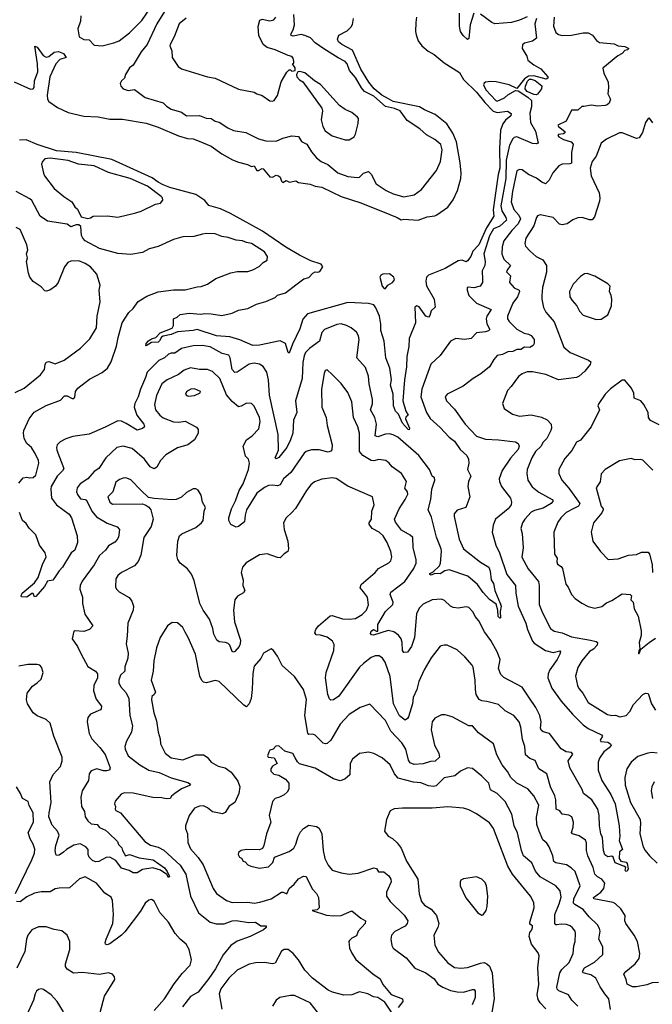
# Model space of a CAD drawing. Extents: x 1690054 to 1842981, y 782881 to 914114.
# Tile 670 of 693: x 1825921 to 1830787, y 875233 to 882806. Entities that reach past the tile are written whole.
import ezdxf

# ---------------------------------------------------------------- set-up
doc = ezdxf.new("R2010")
doc.units = 0

msp = doc.modelspace()

# ---------------------------------------------------------------- linework, layer by layer
at = {"layer": '0CON10XD'}
for points in [[(1826390.8, 882835), (1826387.8, 882795), (1826368.1, 882735), (1826379.2, 882675), (1826414.4, 882654.4), (1826455, 882652), (1826495, 882609.2), (1826554.6, 882604.6), (1826645, 882626.7), (1826685, 882643.2), (1826765.4, 882705), (1826859.9, 882800.1), (1826921.7, 882888.3)], [(1827035, 882868), (1826976.8, 882775), (1826901.5, 882615), (1826855, 882559.1), (1826795, 882456.7), (1826766.9, 882435), (1826734.4, 882385), (1826726, 882355), (1826704.2, 882335), (1826693.8, 882313.8), (1826700, 882295), (1826717.5, 882275), (1826755, 882260), (1826805, 882269.4), (1826885, 882206), (1827025, 882165.7), (1827050.3, 882140.3), (1827085, 882118.1), (1827165, 882094.3), (1827205, 882067.5), (1827305, 882070), (1827355, 882049.4), (1827395, 882045.7), (1827425, 882025.7), (1827455, 882017.1), (1827522.7, 881972.7), (1827565, 881954.3), (1827659.3, 881939.3), (1827758.5, 881888.5), (1827813.7, 881873.7), (1827895, 881870.6), (1827945, 881894), (1828015, 881911.2), (1828065, 881906.2), (1828088.8, 881868.8), (1828129.4, 881849.4), (1828165, 881789.2), (1828205, 881742.5), (1828238.8, 881715), (1828290.8, 881690.8), (1828367.8, 881627.8), (1828445, 881600), (1828518.6, 881591.4), (1828534.3, 881595.7), (1828565, 881625.6), (1828605, 881638), (1828625, 881618), (1828664.1, 881544.1), (1828740.9, 881490.9), (1828795, 881466.1), (1828875, 881442), (1828955, 881459.2), (1829010.7, 881499.3), (1829126.7, 881645), (1829157.1, 881715), (1829170, 881805), (1829160.4, 881845), (1829115, 881884.4), (1829050, 881920), (1829000, 881965), (1828900.7, 882030.7), (1828847.1, 882105), (1828805, 882123.6), (1828735, 882138.7), (1828645, 882216.2), (1828574.3, 882254.3), (1828550.5, 882280.5), (1828505, 882361.8), (1828458.1, 882415), (1828439.5, 882465), (1828425.6, 882485), (1828371.4, 882511.4), (1828259.5, 882580.5), (1828195, 882626.4), (1828156.9, 882665), (1828115, 882684.3), (1828085, 882690.7), (1828025, 882678.5), (1828008, 882685), (1828006.9, 882695), (1828023.5, 882726.5), (1828033.8, 882765), (1828028.8, 882845)], [(1825878.6, 882328.6), (1826005, 882271.1), (1826025, 882274.2), (1826031.4, 882285), (1826035.4, 882335), (1826059.7, 882405), (1826057.5, 882465), (1826037, 882603), (1826056.5, 882595), (1826101.2, 882531.2), (1826125, 882516.5), (1826145, 882522.5), (1826185, 882556.9), (1826220.2, 882559.8), (1826257.8, 882545), (1826278, 882515), (1826229.8, 882500.2), (1826199.2, 882465), (1826152, 882365), (1826131.5, 882225), (1826135.5, 882195), (1826146.1, 882176.1), (1826210.7, 882130.7), (1826295, 882093.1), (1826415, 882063.6), (1826525, 882057.9), (1826615, 882040.9), (1826711.7, 882041.7), (1826895, 882009.1), (1826985, 881978.5), (1827141.8, 881911.8), (1827212.6, 881892.6), (1827255, 881889.5), (1827302.2, 881872.2), (1827392.6, 881832.6), (1827475, 881774.6), (1827558.3, 881728.3), (1827605, 881709.5), (1827673.2, 881693.2), (1827705, 881676.7), (1827725, 881682.5), (1827745, 881646.2), (1827757.5, 881645), (1827785, 881661.2), (1827795, 881658), (1827845, 881597.3), (1827865, 881595.4), (1827895, 881609.1), (1827911.2, 881605), (1827924.2, 881595), (1827935, 881562.5), (1827945, 881554), (1827972, 881568), (1827997, 881557), (1828045, 881566.5), (1828065, 881554.3), (1828155, 881541.1), (1828195, 881526.2), (1828245, 881517.7), (1828395, 881446.9), (1828545, 881397.1), (1828768.3, 881308.2), (1828825, 881285.4), (1828855, 881265.6), (1828875, 881272.2), (1828985, 881263.2), (1829055, 881290.5), (1829115, 881298), (1829130, 881305), (1829214, 881365), (1829255, 881421.2), (1829288.6, 881491.4), (1829313.3, 881585), (1829316.1, 881625), (1829309.3, 881705), (1829280.2, 881865), (1829253.9, 881933.9), (1829205.5, 882005), (1829116.7, 882076.7), (1829035, 882111.4), (1828995.5, 882135.5), (1828795, 882177.7), (1828756.9, 882196.9), (1828707.4, 882225), (1828647.2, 882275), (1828605.7, 882325), (1828544.5, 882425), (1828482.2, 882572.2), (1828400, 882615), (1828374.2, 882635), (1828364.4, 882655), (1828375, 882687.1), (1828438.9, 882721.1), (1828469.8, 882750.2), (1828480.3, 882769.7), (1828487.6, 882815)], [(1828973.6, 882825), (1828968.8, 882785), (1828966.8, 882715), (1828971.8, 882688.2), (1828985, 882644.3), (1829013.5, 882605), (1829062.4, 882562.4), (1829109.1, 882539.1), (1829185, 882473.5), (1829305, 882398.9), (1829335.5, 882345.5), (1829435, 882247.5), (1829498.9, 882168.9), (1829563.1, 882103.1), (1829595, 882091.8), (1829673.1, 882103.1), (1829700.4, 882085), (1829698.2, 882065), (1829658.3, 882031.7), (1829638.4, 882005), (1829620.3, 881955), (1829611.1, 881815), (1829614, 881665), (1829601, 881615), (1829575.8, 881435), (1829562.1, 881342.1), (1829567.8, 881295), (1829510.5, 881205), (1829452.5, 881075), (1829406.4, 881025), (1829391.8, 880985), (1829365, 880950.8), (1829355, 880943.8), (1829325, 880956), (1829295, 880950.3), (1829195, 880891.2), (1829065, 880840), (1829049.4, 880825), (1829044.1, 880795), (1829049.3, 880759.3), (1829108.1, 880655), (1829116, 880595), (1829085, 880567.5), (1829075, 880530), (1829065, 880517.5), (1829045, 880526.7), (1828995, 880598), (1828975, 880606), (1828960, 880595), (1828966, 880475), (1828917.5, 880355), (1828913.3, 880293.3), (1828899.3, 880215), (1828896.1, 880135), (1828880, 880035), (1828868.1, 879875), (1828891.4, 879795), (1828910, 879765), (1828891.5, 879748.5), (1828887.5, 879735), (1828920, 879665), (1828917.4, 879652.6), (1828908.8, 879655), (1828865, 879701.9), (1828835, 879772), (1828812, 879795), (1828795.4, 879835.4), (1828794.6, 879924.6), (1828774.2, 879995), (1828781.7, 880035), (1828768.3, 880125), (1828736.2, 880205), (1828724, 880334), (1828697.7, 880415), (1828698.4, 880465), (1828689.2, 880525), (1828660.8, 880590.8), (1828645, 880611.4), (1828605, 880623.3), (1828445, 880631.5), (1828135, 880544.5), (1828097.7, 880502.3), (1828075, 880429.2), (1828019.5, 880310.5), (1827995, 880241.2), (1827985, 880246.7), (1827964.5, 880314.5), (1827925, 880336.9), (1827765, 880302), (1827715, 880299.5), (1827615, 880344.3), (1827536.8, 880366.8), (1827435.3, 880374.7), (1827287, 880423), (1827255.3, 880414.7), (1827135, 880405.4), (1827086.2, 880383.8), (1827025, 880372.2), (1827010.8, 880365), (1826997.5, 880335), (1826985, 880324.6), (1826935, 880322.5), (1826895, 880296.7), (1826890.8, 880300.8), (1826895, 880316), (1826912.9, 880335), (1826935, 880350.6), (1826967.6, 880362.4), (1827002, 880398), (1827095, 880434), (1827103.3, 880455), (1827103.3, 880505), (1827133, 880517), (1827155, 880538.5), (1827225, 880548.5), (1827315, 880540), (1827345, 880545.7), (1827395, 880542.5), (1827475, 880531.2), (1827555, 880548), (1827605, 880572), (1827675, 880584), (1827742.7, 880617.3), (1827815, 880638), (1827885, 880670), (1827905, 880686), (1827965, 880705.7), (1828045, 880765.8), (1828107.3, 880812.7), (1828145, 880823.3), (1828175, 880856), (1828195, 880866), (1828215, 880863.8), (1828230.5, 880869.5), (1828252, 880905), (1828238.8, 880925), (1828161.7, 880951.7), (1828073.3, 880995), (1827969.3, 881055), (1827789.5, 881179.5), (1827542.5, 881315), (1827465, 881350), (1827375.5, 881375.5), (1827345, 881413.8), (1827275, 881461.2), (1827076.2, 881515), (1827025.5, 881534.5), (1826985.7, 881555), (1826939.5, 881589.5), (1826630, 881730), (1826355, 881783.3), (1826204, 881796), (1826055.8, 881845), (1825971.2, 881881.2), (1825919.9, 881880.1)], [(1830032.9, 882825), (1830026.2, 882755), (1830045, 882708.1), (1830065, 882692.7), (1830095, 882684.6), (1830165, 882686.6), (1830255.4, 882705.4), (1830295, 882703.6), (1830327.4, 882687.4), (1830357.8, 882645), (1830380.5, 882630.5), (1830495, 882620), (1830525, 882603.3), (1830575, 882599.2), (1830606.2, 882585), (1830597.5, 882575), (1830575, 882568.8), (1830555, 882544.5), (1830521.1, 882528.9), (1830405.9, 882434.1), (1830414.2, 882395), (1830446.9, 882325), (1830451.2, 882285), (1830444.7, 882234.7), (1830464.3, 882195), (1830455.6, 882164.4), (1830440, 882150), (1830424.5, 882145.5), (1830365, 882141.5), (1830318.2, 882148.2), (1830260.9, 882139.1), (1830245, 882137.5), (1830215, 882109.5), (1830165, 882108.8), (1830123.6, 882026.4), (1830060, 881995), (1830065, 881983.8), (1830113.3, 881945), (1830113.3, 881935), (1830105, 881928.8), (1830066.2, 881923.8), (1830061.2, 881915), (1830068.8, 881905), (1830104, 881885), (1830162.5, 881865), (1830177.4, 881847.4), (1830165.4, 881785), (1830165, 881701.4), (1830153.8, 881696.2), (1830095, 881695.4), (1830067.7, 881682.3), (1830022.9, 881627.1), (1829995, 881570.8), (1829965, 881542.9), (1829936.2, 881555), (1829897.3, 881587.3), (1829835.6, 881615.6), (1829785, 881650), (1829765, 881653.8), (1829745, 881643.3), (1829711.6, 881485), (1829702.4, 881405), (1829721.9, 881345), (1829761.3, 881301.4), (1829772.2, 881275), (1829755, 881236.7), (1829706.2, 881183.8), (1829643.8, 881105), (1829632.2, 881057.8), (1829630, 881005), (1829645.4, 880965), (1829695.6, 880915), (1829672.5, 880885), (1829666, 880866), (1829695.6, 880835), (1829687.5, 880785), (1829725, 880744.6), (1829764.2, 880725), (1829765.5, 880715.5), (1829749.6, 880675), (1829713.6, 880625), (1829674.4, 880525), (1829674.4, 880505), (1829685, 880484.3), (1829745, 880425.5), (1829801.4, 880395), (1829835, 880388.2), (1829855.9, 880375.9), (1829879.5, 880345), (1829879.1, 880315), (1829870, 880300), (1829845, 880285.6), (1829805, 880287.5), (1829775, 880270.4), (1829745, 880267.9), (1829715, 880253.9), (1829675, 880250), (1829635, 880230.4), (1829595, 880222.9), (1829566.9, 880193.1), (1829535.6, 880135), (1829468.9, 880081.1), (1829408, 880045), (1829333.3, 879986.7), (1829210, 879925), (1829194, 879905), (1829203.3, 879875), (1829265, 879810.8), (1829347.8, 879695), (1829435, 879603.6), (1829505, 879580), (1829605, 879574.6), (1829735, 879558.1), (1829756.5, 879546.5), (1829762.9, 879525), (1829755, 879500), (1829695.4, 879434.6), (1829632, 879338), (1829610, 879275), (1829611.4, 879255), (1829628.1, 879215), (1829695.4, 879125.4), (1829704.4, 879095), (1829701.5, 879075), (1829678.2, 879045), (1829580, 878965), (1829562.6, 878917.4), (1829554.6, 878865), (1829584.4, 878765), (1829612.1, 878705), (1829667.5, 878537.5), (1829734.4, 878455), (1829737.3, 878395), (1829755.9, 878295), (1829814.7, 878165), (1829826.1, 878115), (1829866.2, 878025), (1829879.4, 878009.4), (1829965.3, 877955.3), (1830025, 877938.4), (1830075, 877950.8), (1830080, 877945), (1830076.2, 877925), (1830054.6, 877885), (1829998.5, 877805), (1829986.8, 877775), (1829984, 877745), (1830014, 877665), (1830085.6, 877565.6), (1830173.4, 877463.4), (1830255, 877383.5), (1830294, 877355), (1830396.2, 877305), (1830403.8, 877295), (1830386.7, 877265), (1830390, 877255), (1830445, 877248.1), (1830465.5, 877235.5), (1830470, 877225), (1830456, 877205), (1830415.5, 877174.5), (1830380, 877125), (1830371.9, 877095), (1830371.8, 877035), (1830399.6, 876955), (1830467.2, 876847.2), (1830502.3, 876775), (1830532.7, 876605), (1830537.5, 876525), (1830532.3, 876492.3), (1830556.7, 876425), (1830533.9, 876406.1), (1830532, 876355), (1830545, 876333.3), (1830585, 876325.8), (1830595, 876316.2), (1830601.2, 876275), (1830595, 876256.7), (1830583.8, 876255), (1830578, 876265), (1830582.5, 876285), (1830572, 876292), (1830502.1, 876322.1), (1830485.8, 876365), (1830475, 876372), (1830445, 876366.5), (1830421.5, 876381.5), (1830410.7, 876415), (1830403.5, 876515), (1830391.1, 876545), (1830380.8, 876605), (1830378.7, 876685), (1830368.2, 876735), (1830321.9, 876805), (1830258, 876855), (1830248.8, 876885), (1830152, 877052), (1830141.1, 877105), (1830175, 877156), (1830165, 877169.2), (1830125, 877176.2), (1830085, 877198.1), (1829996.9, 877316.9), (1829948.5, 877328.5), (1829931.3, 877341.3), (1829926.8, 877356.8), (1829933.3, 877405), (1829922.4, 877455), (1829891.4, 877515), (1829838.1, 877595), (1829785, 877672.5), (1829646.2, 877746.2), (1829620.9, 877770.9), (1829605.3, 877815), (1829617.3, 877885), (1829595, 877944.3), (1829545, 878032.2), (1829497.3, 878097.3), (1829451.7, 878181.7), (1829425.6, 878215), (1829409.4, 878249.4), (1829375, 878285.8), (1829355, 878290), (1829295, 878279.2), (1829255, 878286), (1829235, 878295.8), (1829189.8, 878339.8), (1829165, 878350), (1829095, 878344.5), (1829025, 878310.6), (1828995, 878279.2), (1828972.9, 878235), (1828956.9, 878055), (1828935, 877986.2), (1828905, 877941.2), (1828875, 877938.8), (1828864.6, 877955), (1828863.3, 878015), (1828855, 878044.2), (1828835, 878071.1), (1828798.3, 878098.3), (1828755, 878108.1), (1828642.2, 878072.2), (1828626.7, 878075), (1828618.6, 878085), (1828625, 878102.5), (1828643.3, 878115), (1828665, 878102), (1828675.8, 878104.2), (1828675.5, 878155), (1828735.5, 878255), (1828791.1, 878308.9), (1828794.3, 878325.7), (1828771.9, 878385), (1828776.7, 878403.3), (1828884, 878486), (1828953.6, 878585), (1828969.5, 878625), (1828969.6, 878655), (1828948.9, 878745), (1828944, 878824), (1828925, 878842), (1828858.9, 878878.9), (1828812.4, 878942.4), (1828802.9, 878965), (1828840.5, 879045), (1828885.4, 879114.6), (1828905.5, 879155.5), (1828903.1, 879175), (1828883.2, 879203.2), (1828896.4, 879255), (1828858, 879315), (1828786.8, 879366.8), (1828764.2, 879395), (1828736.5, 879416.5), (1828684.3, 879424.3), (1828645, 879413.8), (1828625, 879414.6), (1828560, 879455), (1828535, 879484.3), (1828535.9, 879625), (1828521.8, 879675), (1828489.7, 879745), (1828476.9, 879866.9), (1828445, 879938.8), (1828395, 880008.8), (1828325, 880078), (1828285, 880113.3), (1828271.7, 880108.3), (1828262.5, 880085), (1828243.3, 879965), (1828245.6, 879825.6), (1828278.2, 879745), (1828285.4, 879685), (1828324.4, 879535), (1828322.9, 879497.1), (1828315, 879486.2), (1828295, 879480), (1828225, 879496.9), (1828165, 879498.1), (1828125.5, 879484.5), (1828108, 879472), (1828006.3, 879323.6), (1827951.5, 879275), (1827925, 879227.5), (1827905, 879220.4), (1827865, 879226.5), (1827835, 879222), (1827805, 879207.6), (1827745, 879164.2), (1827665.6, 879035), (1827654.4, 878995), (1827650, 878945), (1827605, 878908.8), (1827585, 878902.5), (1827545, 878923.8), (1827530, 878955), (1827528.8, 878975), (1827550, 879045), (1827580.8, 879105), (1827609.1, 879185), (1827640.5, 879235), (1827658.2, 879285), (1827680, 879345), (1827688.9, 879395), (1827680.6, 879425), (1827658.3, 879448.3), (1827639.4, 879525), (1827664.6, 879575.4), (1827708, 879605), (1827761.3, 879658.7), (1827769.6, 879715), (1827766.2, 879745), (1827724.6, 879834.6), (1827705, 879854.2), (1827665, 879855.7), (1827625, 879832.9), (1827605, 879829.2), (1827555, 879868.1), (1827511.1, 879921.1), (1827459.7, 880045), (1827405, 880101.1), (1827365, 880115.4), (1827305, 880114.7), (1827235, 880127.1), (1827185, 880111.5), (1827143.2, 880076.8), (1827054.2, 880035), (1827014.5, 880005), (1826973.8, 879916.2), (1826956.8, 879845)], [(1827201.9, 882818.1), (1827148.5, 882775), (1827110, 882675), (1827079.4, 882615), (1827075.8, 882605), (1827091.2, 882565), (1827094.3, 882514.3), (1827141.2, 882445), (1827165, 882428), (1827365, 882365.7), (1827425, 882357.1), (1827605, 882272.5), (1827725, 882247.5), (1827745, 882234.2), (1827785, 882223.8), (1827845, 882181.2), (1827865, 882178.8), (1827877.5, 882185), (1827905, 882222.5), (1827933.4, 882326.6), (1827975, 882402.5), (1827995, 882420), (1828005, 882420), (1828015, 882410), (1828040, 882415), (1828040, 882435), (1828020, 882465), (1828030, 882475), (1828030, 882485), (1828025, 882510), (1828015, 882522.5), (1827985, 882530), (1827885, 882574.6), (1827825, 882590.6), (1827793.3, 882615), (1827760.9, 882685), (1827755.7, 882754.3), (1827768.3, 882801.7), (1827785, 882810), (1827845.7, 882795.7), (1827876, 882805), (1827892.2, 882825)], [(1829896.4, 882815), (1829884.7, 882775), (1829896.9, 882663.1), (1829865, 882641.4), (1829803.3, 882625), (1829788.3, 882611.7), (1829786, 882585), (1829821.4, 882525), (1829830.6, 882495), (1829875, 882458.1), (1829928.9, 882428.9), (1829984, 882365), (1829983.8, 882355), (1829971.7, 882348.3), (1829875, 882374.3), (1829835, 882372.5), (1829805, 882351.9), (1829745, 882276.7), (1829685, 882304.3), (1829585, 882327.5), (1829545, 882330), (1829505, 882324), (1829493, 882317), (1829487.5, 882305), (1829505.5, 882265), (1829582.9, 882185), (1829595, 882179.2), (1829651.4, 882205), (1829675, 882226.9), (1829735, 882260), (1829755, 882258.8), (1829830.1, 882210.1), (1829858.5, 882185), (1829858.2, 882135), (1829846.3, 882086.3), (1829850.3, 882015), (1829887.5, 881947.5), (1829908.8, 881855), (1829895, 881850), (1829865, 881854.6), (1829744.5, 881905.5), (1829725, 881900), (1829715, 881888.6), (1829689.7, 881840.3), (1829663.8, 881726.2), (1829660.1, 881585), (1829623.1, 881373.1), (1829630.2, 881335), (1829661.1, 881285), (1829664.7, 881265), (1829615, 881218.6), (1829565, 881197.3), (1829535, 881143.8), (1829490, 881005), (1829500.4, 880945), (1829497.7, 880915), (1829477.8, 880875), (1829481.8, 880808.2), (1829480, 880785), (1829464, 880756), (1829415, 880743.1), (1829370.7, 880749.3), (1829363.8, 880745), (1829362, 880725), (1829375, 880683.3), (1829435, 880626), (1829546.4, 880576.4), (1829513.7, 880526.3), (1829509.1, 880505), (1829515.3, 880465.3), (1829536.9, 880423.1), (1829527.1, 880412.9), (1829505, 880406), (1829435, 880397.1), (1829395, 880354.3), (1829345, 880345.8), (1829275, 880352.5), (1829235.8, 880334.2), (1829155, 880222), (1829083.1, 880156.9), (1829014.7, 879965.3), (1829007.3, 879905), (1829049.6, 879785), (1829079.4, 879739.4), (1829155, 879670.4), (1829224.4, 879594.4), (1829265.4, 879565), (1829310.1, 879500.1), (1829360, 879455), (1829374.1, 879425), (1829375.3, 879394.7), (1829364.4, 879345), (1829392.1, 879295), (1829373.1, 879255), (1829369.4, 879215), (1829384.2, 879135.8), (1829353.3, 879055), (1829285, 879034), (1829262.9, 879005), (1829262.5, 878985), (1829301.2, 878811.2), (1829335, 878735.6), (1829465, 878632.5), (1829528.8, 878595), (1829539.6, 878565), (1829548.1, 878498.1), (1829565, 878470), (1829575.6, 878415), (1829618.3, 878311.7)], [(1829415, 882855.6), (1829386.2, 882765), (1829375, 882660), (1829365, 882653.3), (1829332, 882685), (1829311.9, 882715), (1829302.9, 882755), (1829304, 882856)], [(1829825, 882828.3), (1829765, 882801.7), (1829704.7, 882785.3), (1829575, 882774), (1829553.5, 882783.5), (1829465, 882847.4)], [(1828455, 881882.5), (1828493.8, 881905), (1828504, 881925), (1828523.9, 882006.1), (1828526, 882045), (1828520, 882055), (1828475, 882092.5), (1828425, 882114.4), (1828380.8, 882145), (1828235, 882306.2), (1828187.5, 882335), (1828115, 882396.7), (1828075, 882407.5), (1828060, 882405), (1828050, 882385), (1828053.8, 882365), (1828072.7, 882342.7), (1828098.3, 882328.3), (1828244.3, 882124.3), (1828250, 882105), (1828238.9, 882035), (1828253.5, 881985), (1828271.3, 881951.3), (1828325, 881911.8), (1828425, 881882.5), (1828455, 881882.5)], [(1829895, 882228.5), (1829875, 882230.9), (1829824.1, 882254.1), (1829813.5, 882265), (1829809.1, 882275), (1829812.9, 882295), (1829828, 882332), (1829843, 882347), (1829855, 882349.2), (1829885, 882338.6), (1829936.7, 882296.7), (1829933.8, 882275), (1829905, 882233.8), (1829895, 882228.5)], [(1830791.3, 882011.3), (1830765, 882047.5), (1830755, 882046.7), (1830734.1, 882015.9), (1830711.7, 881938.3), (1830685, 881898), (1830665, 881892.9), (1830555, 881935.6), (1830535, 881935.7), (1830435, 881885.8), (1830395, 881856.2), (1830354.6, 881755.4), (1830323.7, 881716.3), (1830308.1, 881665), (1830316.2, 881605), (1830378.8, 881475), (1830383.5, 881435), (1830381.1, 881408.9), (1830341.7, 881288.3), (1830325, 881267.5), (1830303, 881267), (1830246.4, 881283.6), (1830215, 881282), (1830175, 881267.5), (1830133.5, 881236.5), (1830095, 881226.7), (1830074, 881234), (1830025, 881285.5), (1829925, 881305.8), (1829905, 881296.2), (1829896.9, 881283.1), (1829875, 881221.4), (1829814.5, 881125), (1829805.6, 881085), (1829812.9, 881065), (1829848, 881025), (1829895, 880984.3), (1829945, 880959.2), (1829973.8, 880915), (1829972.9, 880865), (1829943.5, 880745), (1829938.5, 880685), (1829938.5, 880655), (1829951.2, 880591.2), (1829967.4, 880557.4), (1830031.5, 880481.5), (1830106.3, 880286.3), (1830155, 880247.1), (1830297.3, 880187.3), (1830314, 880174), (1830310, 880155), (1830268.3, 880101.7), (1830225, 880063.3), (1830205, 880053.5), (1830065, 880036.8), (1829967.4, 880077.4), (1829865, 880097.8), (1829825, 880096.9), (1829785, 880082.9), (1829758.9, 880061.1), (1829702, 879985), (1829672, 879955), (1829634, 879855), (1829646.7, 879815), (1829712.1, 879772.1), (1829765, 879757.1), (1829855, 879765.5), (1829935, 879750), (1829978, 879728), (1830008.1, 879695), (1830012.9, 879665), (1830007.5, 879645), (1829976.1, 879585), (1829945.9, 879555), (1829933.2, 879525), (1829889.3, 879485), (1829860, 879435), (1829825.6, 879345), (1829822.5, 879315), (1829828.6, 879265), (1829863.4, 879213.4), (1829915, 879170.9), (1830016.3, 879116.4), (1830024.4, 879105), (1830008.5, 879085), (1829947.8, 879047.8), (1829879.9, 879030.1), (1829855, 879017.1), (1829805.7, 878965), (1829789.4, 878935), (1829776.6, 878893.4), (1829786.4, 878855), (1829792.5, 878745), (1829783.1, 878673.1), (1829832.6, 878582.6), (1829911.8, 878485), (1829917.3, 878455), (1829918, 878308), (1829942.7, 878245), (1830004.7, 878124.7), (1830032.7, 878102.7), (1830095, 878090.4), (1830165, 878058.9), (1830312.5, 878035), (1830355, 878024), (1830366.2, 878015), (1830362, 877995), (1830334, 877965), (1830303.8, 877946.2), (1830245.4, 877874.6), (1830214, 877824), (1830197.3, 877757.3), (1830211.1, 877685), (1830221.9, 877661.9), (1830251.9, 877625), (1830295, 877553.1), (1830441.9, 877461.9), (1830475.5, 877454.5), (1830505, 877456.9), (1830537, 877443), (1830585, 877453.8), (1830614.3, 877485), (1830641.4, 877538.6), (1830714, 877615), (1830735, 877626), (1830755, 877623.3), (1830781.1, 877545), (1830810.8, 877495)], [(1826445, 881276.2), (1826465, 881281.2), (1826485, 881295.8), (1826595, 881298.1), (1826675, 881288.1), (1826815, 881320.5), (1826855, 881333.1), (1826965, 881386.9), (1827005, 881395.8), (1827022.7, 881417.3), (1827018.6, 881435), (1827008.6, 881445), (1826905, 881524.2), (1826770.6, 881585), (1826605, 881631.6), (1826495, 881681.6), (1826373.9, 881693.9), (1826295, 881722.4), (1826155, 881741.3), (1826115.5, 881734.5), (1826096, 881715), (1826089.2, 881695), (1826104.2, 881625.8), (1826113.1, 881605), (1826185, 881506.9), (1826260.8, 881445), (1826322, 881405), (1826345.8, 881365.8), (1826365, 881347.5), (1826395, 881290), (1826445, 881276.2)], [(1825915, 879240), (1825948.7, 879281.3), (1825975, 879287.1), (1825996.8, 879283.2), (1826025, 879284.5), (1826045, 879301.9), (1826069.4, 879395), (1826066.2, 879415), (1826040.1, 879470.1), (1826011.9, 879515), (1825975.6, 879545.6), (1825955.7, 879585.7), (1825949.4, 879625), (1825952.5, 879645), (1825994.4, 879735), (1826032.3, 879787.7), (1826125, 879839.1), (1826235, 879879.5), (1826265, 879911.9), (1826285, 879911.8), (1826325, 879891.4), (1826338.1, 879891.9), (1826345, 879902.5), (1826351.2, 879945), (1826369.3, 879970.7), (1826458.5, 880041.5), (1826555, 880092.7), (1826596.5, 880125), (1826624.5, 880175), (1826666, 880295), (1826677.4, 880362.6), (1826709.7, 880475), (1826760, 880555), (1826793.1, 880585), (1826831.7, 880638.3), (1826900.2, 880679.8), (1826985, 880712.5), (1827105, 880728.1), (1827193.1, 880726.9), (1827285, 880751.9), (1827316.3, 880753.7), (1827365, 880772.5), (1827430, 880815), (1827545, 880860), (1827595, 880870), (1827675, 880870), (1827715, 880882.5), (1827762.1, 880907.9), (1827795, 880938.8), (1827823.9, 880956.1), (1827826.2, 880985), (1827805, 881020), (1827705, 881083.8), (1827665, 881092), (1827635, 881105.8), (1827585, 881110.8), (1827525, 881131.4), (1827475, 881138.6), (1827425, 881158.6), (1827355, 881161.9), (1827326.7, 881155), (1827260.6, 881139.4), (1827175, 881135.5), (1827104.7, 881115.3), (1826985, 881061.9), (1826917.4, 881042.6), (1826865, 881014.4), (1826775, 881000), (1826675, 881006.4), (1826535, 881044.7), (1826424.2, 881105), (1826405.7, 881125), (1826397.5, 881145), (1826392.5, 881215), (1826377, 881227), (1826355, 881226.7), (1826315, 881213.8), (1826285, 881233.3), (1826135, 881255.4), (1826079.3, 881295), (1826015, 881414.2), (1825998.1, 881428.1), (1825894.4, 881484.4)], [(1825885, 879937.5), (1825955, 879970.9), (1826080, 880075), (1826113.1, 880115), (1826115.7, 880155), (1826125, 880172), (1826145, 880175.6), (1826195, 880157.7), (1826262.7, 880187.3), (1826389.8, 880280.2), (1826459.6, 880350.4), (1826511.9, 880435), (1826518.1, 880525), (1826540, 880635), (1826533.3, 880725), (1826540, 880765), (1826515, 880847.5), (1826465, 880904.2), (1826425, 880929.4), (1826375, 880950.6), (1826315, 880949.5), (1826292.2, 880937.8), (1826265.6, 880905), (1826216.8, 880783.2), (1826196.2, 880755), (1826153.9, 880726.1), (1826125, 880716.7), (1826115, 880720), (1826085, 880750), (1826025, 880791.2), (1825998.8, 880825), (1825988, 880855), (1825974.3, 880945), (1825982, 880975), (1825974.2, 881005), (1825982.5, 881035), (1825976.9, 881075), (1825925, 881191.2), (1825895, 881207.5)], [(1828735, 880738), (1828752, 880765), (1828789.2, 880785), (1828804.2, 880805), (1828798, 880825), (1828765, 880851.5), (1828715, 880848.9), (1828700.2, 880839.8), (1828691.4, 880825), (1828710, 880755), (1828725, 880738), (1828735, 880738)], [(1830355, 880498.8), (1830395, 880502), (1830445, 880536.7), (1830473.3, 880605), (1830476.1, 880656.1), (1830471.2, 880685), (1830456.7, 880715), (1830462.5, 880755), (1830445, 880774), (1830345, 880833.3), (1830287, 880853), (1830265, 880850), (1830235, 880831.2), (1830179.5, 880770.5), (1830151.2, 880715), (1830154, 880675), (1830170, 880645), (1830205.6, 880605.6), (1830228, 880565), (1830254.4, 880534.4), (1830355, 880498.8)], [(1829618.3, 878311.7), (1829624.4, 878295), (1829617.1, 878255), (1829620, 878205), (1829615, 878202.5), (1829602.5, 878215), (1829598, 878265), (1829585, 878310), (1829535, 878346), (1829485, 878399.1), (1829442.7, 878462.7), (1829367, 878527), (1829225, 878575.5), (1829192.4, 878567.6), (1829155, 878544.3), (1829113.3, 878546.7), (1829085, 878533.8), (1829075, 878540), (1829075, 878545.7), (1829101.7, 878558.3), (1829149.4, 878605), (1829156.7, 878625), (1829164.6, 878715), (1829162, 878735), (1829126.2, 878825), (1829089.4, 878979.4), (1829063.3, 879035), (1829083.5, 879115), (1829091.4, 879195), (1829115.3, 879265), (1829111.5, 879281.5), (1829094.4, 879295), (1829072.1, 879345), (1828990.4, 879455), (1828830.6, 879595), (1828795, 879612.7), (1828765, 879619.6), (1828735, 879619.2), (1828675, 879596.4), (1828655.6, 879605), (1828666, 879696), (1828653.5, 879745), (1828620.4, 879805), (1828635, 879852.5), (1828635.5, 879885), (1828608.6, 880005), (1828602.9, 880065), (1828581.7, 880131.7), (1828514.2, 880205), (1828531.9, 880345), (1828526, 880375), (1828511.3, 880401.3), (1828470, 880435), (1828433.8, 880455), (1828395, 880467.3), (1828359.4, 880460.6), (1828265, 880422.9), (1828245, 880400), (1828226.6, 880333.4), (1828151.7, 880278.3), (1828120, 880245), (1828108.7, 880221.3), (1828099.2, 880169.2), (1828093.3, 880045), (1828043.1, 879875), (1828052.2, 879785), (1828028.1, 879725), (1828020.9, 879625), (1828005.3, 879575), (1827975, 879514.2), (1827915, 879437.5), (1827895, 879428.8), (1827886.7, 879435), (1827910.6, 879495), (1827908.9, 879615), (1827842.7, 879917.3), (1827833.6, 880035), (1827822.9, 880095), (1827795, 880138), (1827766.6, 880156.6), (1827725, 880163.1), (1827685, 880155.6), (1827595, 880096), (1827575, 880092.5), (1827554.6, 880115), (1827541.1, 880205), (1827530, 880225), (1827479.2, 880239.2), (1827385, 880290.4), (1827325, 880301.2), (1827255, 880298.2), (1827165, 880278), (1827115, 880240), (1827085, 880240), (1827065, 880233.1), (1827035.3, 880204.7), (1826990.8, 880185), (1826900.4, 880095), (1826889.7, 880055), (1826849.1, 879965), (1826833.6, 879905), (1826807.8, 879855), (1826801.1, 879825), (1826823.3, 879765), (1826876.7, 879695), (1826882.2, 879675), (1826865, 879661.5), (1826825, 879649.4), (1826741.2, 879701.2), (1826705, 879716.9), (1826675, 879720), (1826579.4, 879670.6), (1826455, 879617.3), (1826329.6, 879600.4), (1826275, 879581.8), (1826231.9, 879558.1), (1826210, 879535), (1826203.7, 879515), (1826205.8, 879495), (1826260.5, 879355), (1826251.1, 879335), (1826209.6, 879295), (1826163.2, 879215), (1826159.6, 879195), (1826165.9, 879125.9), (1826203.6, 879073.6), (1826301.7, 879001.7), (1826319.2, 878975), (1826364.2, 878835), (1826364.4, 878785), (1826345.3, 878724.7), (1826315.7, 878704.3), (1826250.6, 878595), (1826223.6, 878566.4), (1826184, 878505), (1826175, 878496), (1826135, 878488), (1826113, 878447), (1826045, 878370), (1826035, 878366.7), (1826025, 878392.5), (1826015, 878393.8), (1825975, 878364.2), (1825935, 878367.5), (1825931.2, 878375), (1825939.2, 878395), (1826034.4, 878475.6), (1826063.2, 878516.8), (1826096.9, 878615), (1826125.4, 878674.6), (1826116.9, 878705), (1826073.3, 878765), (1826044.7, 878844.7), (1825994, 878895), (1825971.2, 878931.2), (1825943.2, 878953.2), (1825918.8, 879015)], [(1830839.4, 879690.6), (1830772, 879722), (1830757.1, 879745), (1830755.8, 879785), (1830722.9, 879845), (1830698.8, 879875), (1830646.7, 879895), (1830645.9, 879935.9), (1830623.3, 879975), (1830575, 880032.5), (1830555, 880033.3), (1830465, 879966.2), (1830423.8, 879925), (1830376.7, 879855), (1830367.5, 879835), (1830380, 879805), (1830318.1, 879675), (1830235, 879572), (1830205, 879556.2), (1830167.2, 879492.8), (1830115, 879431.2), (1830068.6, 879345), (1830069.4, 879315), (1830091.4, 879265), (1830145, 879201.9), (1830229.1, 879085), (1830220.6, 879065), (1830183.7, 879046.3), (1830125.8, 879015), (1830083.1, 878975), (1830059.3, 878940.7), (1830030, 878865), (1830033.9, 878693.9), (1830056, 878665), (1830052.5, 878635), (1830057.5, 878617.5), (1830085, 878601.2), (1830095.5, 878585.5), (1830122, 878465), (1830140.8, 878440.8), (1830166, 878385), (1830193.2, 878353.2), (1830245, 878318), (1830295, 878292), (1830345, 878279.2), (1830398.3, 878291.7), (1830435, 878322), (1830475, 878338.6), (1830555, 878388.8), (1830616.2, 878385), (1830627.1, 878375), (1830621.2, 878345), (1830639.4, 878325), (1830646.7, 878275), (1830677.2, 878217.2), (1830701.4, 878105), (1830700.8, 878069.2), (1830686.7, 878016.7), (1830690, 877965), (1830682.5, 877955), (1830680, 877930), (1830685, 877930), (1830700, 877965), (1830764.1, 878015.9), (1830810.9, 878049.1)], [(1827219.2, 879909.2), (1827265, 879914.4), (1827310, 879935), (1827312.5, 879945), (1827266.5, 879966.5), (1827237.5, 879965), (1827218.8, 879955), (1827205, 879943.3), (1827196.7, 879925), (1827203.3, 879915), (1827219.2, 879909.2)], [(1826956.8, 879845), (1826965.4, 879805.4), (1826997.8, 879765), (1827025, 879744), (1827105, 879713.1), (1827145, 879710.8), (1827195, 879717.7), (1827282.1, 879672.1), (1827293.3, 879655), (1827294.6, 879625), (1827265, 879575.6), (1827215, 879535.4), (1827135, 879512.5), (1827045, 879460), (1827004.2, 879415), (1826975.5, 879364.5), (1826955, 879352.5), (1826925, 879365.8), (1826880.5, 879425), (1826785, 879506.9), (1826716.4, 879526.4), (1826668.8, 879515), (1826584.3, 879435), (1826528.6, 879355), (1826495, 879331.1), (1826445, 879274.3), (1826385, 879237.1), (1826363.3, 879205), (1826357.8, 879175), (1826364.5, 879155), (1826389.7, 879119.7), (1826425, 879116), (1826435, 879109.2), (1826475.3, 879025), (1826511.7, 878981.7), (1826595, 878932.5), (1826670, 878905), (1826688, 878885), (1826680, 878825), (1826671.7, 878808.3), (1826651.8, 878788.2), (1826605, 878758.6), (1826580.8, 878725), (1826534.6, 878685.4), (1826495, 878614), (1826402, 878488), (1826385.7, 878455), (1826384.4, 878425), (1826403.3, 878365), (1826404.5, 878315), (1826422.8, 878232.8), (1826483.3, 878145), (1826456.7, 878115), (1826415, 878099.2), (1826345, 878106.7), (1826338.3, 878101.7), (1826323.8, 878045), (1826366.9, 877985), (1826394.1, 877925.9), (1826445, 877831.9), (1826504.6, 877794.6), (1826520, 877775), (1826518.8, 877745), (1826490.9, 877685), (1826489.1, 877645), (1826509.1, 877579.1), (1826550, 877525), (1826548, 877505), (1826541.7, 877498.3), (1826465, 877465.7), (1826445, 877440), (1826439.4, 877405), (1826456.4, 877315), (1826475, 877275.7), (1826538.7, 877208.7), (1826578.5, 877155), (1826617.3, 877052.7), (1826611.2, 877035), (1826592.1, 877027.9), (1826565, 877029.1), (1826515, 877044.5), (1826470.1, 877029.9), (1826456.2, 877005), (1826450.4, 876955), (1826402.7, 876875), (1826391.6, 876825), (1826397.7, 876755), (1826419.1, 876715), (1826424.7, 876674.7), (1826444.4, 876644.4), (1826470.5, 876620.5), (1826518, 876615), (1826535, 876593.1), (1826581.9, 876571.9), (1826605, 876552.9), (1826673.5, 876485), (1826682.3, 876462.3), (1826707.5, 876437.5), (1826711.2, 876415), (1826735, 876376.2), (1826765.8, 876384.2), (1826839.4, 876359.4), (1826947.1, 876345), (1827035, 876283.3), (1827056.4, 876255), (1827072.5, 876215), (1827065, 876207.5), (1827051.7, 876231.7), (1827005, 876265.8), (1826945, 876282.5), (1826865, 876271.2), (1826825, 876244), (1826795, 876244.2), (1826762.8, 876262.8), (1826705, 876280.3), (1826660.1, 876340.1), (1826615, 876364.7), (1826586.6, 876363.4), (1826529.1, 876330.9), (1826505, 876329.2), (1826480.2, 876340.2), (1826455, 876366), (1826446.9, 876385), (1826446.9, 876425), (1826430.8, 876445), (1826385, 876467.1), (1826336.2, 876456.2), (1826280, 876425), (1826257.9, 876402.1), (1826225, 876381.4), (1826205, 876376.7), (1826198, 876388), (1826194.6, 876415), (1826199.6, 876455), (1826225.6, 876534.4), (1826211.5, 876565), (1826170.6, 876610.6), (1826146.2, 876675), (1826146.5, 876705), (1826164.2, 876785), (1826152.3, 876945), (1826179.2, 877000.8), (1826235, 877061.2), (1826246.5, 877105), (1826246.9, 877135), (1826184.5, 877294.5), (1826154.2, 877395), (1826125, 877424), (1826055, 877452.5), (1826025.4, 877475.4), (1825980.5, 877545), (1825974.6, 877575.4), (1825979.4, 877625), (1826019.2, 877680.8), (1826054.3, 877705), (1826085.4, 877735), (1826100.5, 877785), (1826090, 877825), (1826075, 877842.2), (1826055, 877847.5), (1825983.4, 877846.6), (1825915, 877834.4)], [(1830792.2, 879342.2), (1830715, 879418.1), (1830695, 879423.3), (1830655, 879420.8), (1830625, 879430), (1830535, 879412.5), (1830425, 879346.7), (1830395, 879312.5), (1830385, 879252.5), (1830354.5, 879205), (1830393.5, 879065), (1830408.6, 879045), (1830408.9, 879035), (1830397.8, 879012.2), (1830335.5, 878935), (1830315.8, 878865), (1830330, 878795), (1830389.2, 878715), (1830447.5, 878655), (1830525, 878658.9), (1830605, 878687.8), (1830666.3, 878693.7), (1830705, 878710.8), (1830755, 878710.8), (1830765.5, 878695.5), (1830787.1, 878615), (1830788.6, 878555)], [(1830835, 875400), (1830785, 875397.9), (1830745, 875382.7), (1830665, 875368.6), (1830635, 875368), (1830595, 875387.5), (1830586.9, 875425), (1830569.2, 875465), (1830583.5, 875486.5), (1830656, 875544), (1830685.6, 875585), (1830691.9, 875625), (1830672.9, 875715), (1830647.1, 875765), (1830582.9, 875855), (1830576.4, 875875), (1830579.1, 875915), (1830545, 875966.5), (1830505, 876005.7), (1830486.7, 876015), (1830338, 876045), (1830334.4, 876055), (1830390.5, 876095), (1830413.1, 876125), (1830420.8, 876165), (1830400, 876195), (1830365, 876212.5), (1830345, 876234), (1830331.8, 876285), (1830292, 876375), (1830280.3, 876415), (1830280, 876475), (1830273.5, 876495), (1830225, 876527.8), (1830174.5, 876544.5), (1830165.8, 876555), (1830177.8, 876595), (1830180, 876635), (1830167.1, 876675), (1830145, 876688.9), (1830092.5, 876695), (1830075, 876720), (1830048.8, 876735), (1830045.5, 876805), (1830037.6, 876837.6), (1830004.4, 876905), (1829975.5, 877005.5), (1829914.6, 877044.6), (1829885, 877108), (1829845, 877122.9), (1829811.1, 877151.1), (1829806.9, 877215), (1829789.1, 877269.1), (1829776.7, 877365), (1829763.1, 877405), (1829721.9, 877455), (1829655, 877489.2), (1829605, 877538.6), (1829515, 877563.1), (1829475, 877567.1), (1829456.6, 877576.6), (1829433.3, 877615), (1829426.8, 877653.2), (1829424.4, 877725), (1829409.4, 877825), (1829401.7, 877841.7), (1829346, 877905), (1829285, 877959.2), (1829210, 877995), (1829185, 877996), (1829155, 877988), (1829085, 877898), (1829032.5, 877805), (1828990.8, 877715), (1828976.2, 877655), (1828947.6, 877592.4), (1828942.5, 877545), (1828911.9, 877445), (1828905, 877431.2), (1828885, 877418), (1828841.7, 877451.7), (1828796.2, 877545), (1828771.5, 877755), (1828732.2, 877865), (1828712.9, 877895), (1828685, 877912.2), (1828655, 877912.2), (1828625, 877899.4), (1828564.7, 877855.3), (1828535, 877825.6), (1828375, 877602.9), (1828335, 877575.7), (1828315, 877572.5), (1828303.6, 877583.6), (1828290.5, 877615), (1828273.3, 877745), (1828279.1, 877785), (1828336.9, 877955), (1828339.8, 877999.8), (1828327.1, 878025), (1828286.4, 878056.4), (1828235, 878073.3), (1828202.5, 878075), (1828191.2, 878091.2), (1828198.1, 878115), (1828220, 878145), (1828308.9, 878221.1), (1828325, 878222.5), (1828405, 878197.1), (1828455, 878194.6), (1828505, 878201.1), (1828555, 878231.1), (1828587.5, 878265), (1828604.4, 878305), (1828597.5, 878365), (1828565, 878405.5), (1828539.6, 878435), (1828548, 878462), (1828655, 878553.1), (1828680, 878585), (1828760.8, 878629.2), (1828776.2, 878645), (1828784, 878675), (1828775.5, 878715.5), (1828748.9, 878785), (1828717.5, 878835), (1828685, 878864.6), (1828633.2, 878893.2), (1828608.5, 878925), (1828608.5, 878935), (1828628.2, 878965), (1828630.4, 879025), (1828648.9, 879075), (1828635, 879136.2), (1828445, 879218.6), (1828355, 879277.1), (1828325, 879282.9), (1828245, 879273.1), (1828187.8, 879252.2), (1828161.2, 879228.8), (1828126.1, 879183.9), (1828043.8, 879046.2), (1828015.4, 879014.6), (1827970.8, 878975), (1827950.6, 878935), (1827955.5, 878885), (1827984.3, 878795), (1827988.6, 878735), (1827983.8, 878715), (1827955, 878698.8), (1827925, 878668), (1827905, 878669.2), (1827825, 878696.9), (1827765, 878690), (1827662.8, 878627.2), (1827634.2, 878595), (1827625.7, 878555), (1827640, 878495), (1827636.5, 878455), (1827651.9, 878415), (1827642.4, 878397.6), (1827597.3, 878372.7), (1827577.1, 878345), (1827564.5, 878265), (1827574.5, 878175), (1827618.5, 878035), (1827617.3, 878005), (1827608.5, 877985), (1827575, 877945.8), (1827565, 877942), (1827555, 877946.2), (1827537.5, 877995), (1827525, 878007.5), (1827505, 878015.8), (1827455, 878022), (1827438, 878035), (1827415, 878080), (1827405.5, 878124.5), (1827380.4, 878195), (1827332.1, 878265), (1827307.7, 878315), (1827262.7, 878492.7), (1827242.1, 878542.1), (1827212.3, 878582.3), (1827155, 878625.8), (1827136.7, 878655), (1827130, 878685), (1827138.6, 878795), (1827150.8, 878835), (1827168.7, 878851.3), (1827275, 878900.8), (1827318.8, 878935), (1827332, 878955), (1827339.2, 879025), (1827349.1, 879055), (1827328.1, 879095), (1827318, 879148), (1827295, 879186.7), (1827275, 879196.7), (1827256.4, 879196.4), (1827205, 879168.8), (1827165, 879132.9), (1827125, 879115.7), (1827095, 879112.9), (1826955, 879124.2), (1826911.7, 879131.7), (1826855.4, 879185.4), (1826775, 879267.1), (1826745, 879280.6), (1826725, 879281.9), (1826689.7, 879270.3), (1826661.2, 879248.8), (1826637.3, 879175), (1826598, 879135), (1826615, 879094.2), (1826635, 879080), (1826865, 879082), (1826891.2, 879071.2), (1826915, 879056.7), (1826929.2, 879035), (1826948.6, 878965), (1826931.3, 878908.7), (1826875, 878823.3), (1826852.2, 878687.8), (1826831.1, 878638.9), (1826803.6, 878606.4), (1826704, 878555), (1826675, 878531.2), (1826660, 878505), (1826658, 878445), (1826666.2, 878425), (1826685, 878404.2), (1826762.1, 878362.1), (1826783.8, 878333.8), (1826796.5, 878295), (1826794.5, 878265), (1826752.7, 878165), (1826747.1, 878065), (1826740.6, 878005), (1826755.4, 877935), (1826752.7, 877895), (1826730.3, 877829.7), (1826730.8, 877795), (1826696.1, 877763.9), (1826683.3, 877725), (1826684.6, 877704.6), (1826697.2, 877677.2), (1826738.8, 877628.8), (1826760.8, 877585), (1826768.8, 877455), (1826789.5, 877375), (1826780.6, 877325), (1826742.5, 877257.5), (1826730.6, 877215), (1826731.1, 877195), (1826754.7, 877144.7), (1826843.9, 877073.9), (1826915, 877032.9), (1826995, 877015.7), (1827085, 876973.9), (1827215, 876937.8), (1827235.6, 876925.6), (1827227.5, 876915), (1827165, 876889.1), (1827113.3, 876855), (1827090, 876835), (1827077.5, 876815), (1827047.3, 876812.7)], [(1829917.1, 876565), (1829899.6, 876615), (1829896.8, 876673.2), (1829914.6, 876765), (1829875, 876835.6), (1829829.3, 876889.3), (1829744.4, 876935), (1829698.4, 876978.4), (1829673.8, 877023.8), (1829632.2, 877075), (1829591.5, 877151.5), (1829565, 877235.8), (1829450.3, 877320.3), (1829405, 877374.3), (1829375.6, 877375.6), (1829247.5, 877445), (1829195, 877458.8), (1829165, 877460), (1829115, 877433.8), (1829094.3, 877405), (1829086.9, 877345), (1829111.5, 877225), (1829145.5, 877165), (1829151.2, 877135), (1829116.2, 877103.8), (1829080.2, 877099.8), (1829025, 877082.9), (1828955, 877077.7), (1828925, 877090), (1828912.1, 877112.1), (1828891.3, 877195), (1828860.7, 877245), (1828775.3, 877335), (1828735, 877416.5), (1828615, 877542.5), (1828538.8, 877515), (1828455, 877461.4), (1828385, 877387.1), (1828315, 877264.4), (1828285, 877239.4), (1828274.3, 877235.7), (1828255, 877241.5), (1828195, 877303.5), (1828175, 877311.4), (1828145, 877307.1), (1828138.1, 877318.1), (1828114.5, 877454.5), (1828126.4, 877576.4), (1828105, 877653.3), (1828034.4, 877754.4), (1827938.7, 877838.7), (1827905, 877910), (1827872.5, 877955), (1827855, 877967.5), (1827796.7, 877935), (1827776.8, 877893.2), (1827725, 877833.3), (1827713.7, 877776.3), (1827710.4, 877655), (1827702.1, 877585), (1827686.9, 877543.1), (1827665, 877522), (1827645, 877534.4), (1827455, 877715.7), (1827425, 877723.1), (1827355, 877706.7), (1827335, 877711.9), (1827323.3, 877723.3), (1827306.3, 877756.3), (1827274.3, 877925), (1827217.5, 878055), (1827193.8, 878095), (1827175, 878130), (1827135, 878166.7), (1827095, 878170), (1827056.7, 878145), (1827002, 878055), (1826974.2, 877975), (1826951.9, 877875), (1826947.5, 877795), (1826933.1, 877725), (1826965.6, 877635), (1826955.8, 877615), (1826938.5, 877601.5), (1826935.6, 877575), (1826952.5, 877475), (1826973, 877413), (1826986.9, 877325), (1827001.9, 877275), (1827005, 877237.5), (1827040, 877165), (1827085, 877128.6), (1827176.6, 877113.4), (1827275, 877150.6), (1827335, 877150.9), (1827363.3, 877133.3), (1827395, 877094.4), (1827448.8, 877065), (1827501.3, 877051.3), (1827548.1, 877018.1), (1827598.5, 876948.5), (1827614.3, 876905), (1827605.8, 876855), (1827577.1, 876785), (1827533.3, 876756.7), (1827500.9, 876709.1), (1827481.2, 876698.8), (1827405, 876712.3), (1827365, 876744.4), (1827335, 876758.5), (1827305, 876757.5), (1827265, 876740.9), (1827224.7, 876685.3), (1827197.3, 876605), (1827197.3, 876585), (1827210.6, 876545), (1827215, 876476.7), (1827235, 876428), (1827295, 876362.9), (1827332.1, 876305), (1827408.9, 876125), (1827435, 876084.5), (1827511.1, 876031.1), (1827555, 876015.5), (1827675, 876019.7), (1827725, 876010.7), (1827769.3, 876019.3), (1827855, 876043.5), (1827935, 876094.4), (1827946.6, 876096.6), (1827976.1, 876083.9), (1827994, 876125), (1828032.1, 876157.9), (1828065, 876197.5), (1828105, 876218.8), (1828125, 876216.7), (1828171.3, 876121.3), (1828204.2, 876085), (1828219.4, 876055), (1828223.8, 875975), (1828209.2, 875960.8), (1828170, 875955), (1828279.8, 875919.8), (1828335, 875913.8), (1828395, 875917.3), (1828475, 875951.4), (1828544.6, 875894.6), (1828581.2, 875875), (1828578.6, 875855), (1828525.6, 875795), (1828511.1, 875758.9), (1828475, 875741.4), (1828457.5, 875725), (1828452.9, 875715), (1828458.6, 875665), (1828475, 875626.2), (1828507.2, 875577.2), (1828638.1, 875468.1), (1828695, 875429.2), (1828715, 875384.5), (1828779.2, 875309.2), (1828866.2, 875275), (1828868.8, 875255), (1828831.2, 875208.8)], [(1830215, 875218.1), (1830168.9, 875265), (1830142.9, 875305), (1830068.1, 875338.1), (1830055, 875350), (1830052.7, 875365), (1830076.1, 875475), (1830090, 875500), (1830146.9, 875555), (1830177.1, 875625), (1830184, 875684), (1830193.1, 875715), (1830196.9, 875776.9), (1830192.5, 875795), (1830172, 875822), (1830155, 875836.9), (1830128.2, 875848.2), (1830085, 875849.7), (1830053.8, 875843.8), (1830044.7, 875844.7), (1830038.2, 875855), (1830036.7, 875925), (1830071.6, 876005), (1830086.2, 876056.2), (1830078.9, 876105), (1830044.7, 876144.7), (1829923.9, 876213.9), (1829887.8, 876257.8), (1829860.5, 876320.5), (1829797.5, 876375), (1829780, 876415), (1829750.7, 876550.7), (1829724, 876605), (1829705.5, 876695), (1829655, 876792), (1829594.5, 876855), (1829543.3, 876883.3), (1829530.6, 876935), (1829475, 876986.9), (1829405, 877048), (1829365, 877052.5), (1829313, 877027), (1829269.4, 876990.6), (1829185, 876974.5), (1829125, 876912.2), (1829105, 876907.6), (1829065, 876914.2), (1829006.4, 876936.4), (1828951.4, 876941.4), (1828833.5, 876973.5), (1828804.7, 877004.7), (1828770, 877075), (1828709.1, 877129.1), (1828645, 877163.3), (1828605, 877173.3), (1828535, 877161.2), (1828481.7, 877118.3), (1828464.3, 877085), (1828461.2, 876998.8), (1828422.5, 876965), (1828385, 876952.2), (1828335, 876967.8), (1828195, 877050), (1828073.8, 877083.8), (1828057.7, 877097.7), (1828039.2, 877129.2), (1828022.2, 877162.2), (1827960.5, 877180.5), (1827915, 877220), (1827891.7, 877218.3), (1827870, 877195), (1827845, 877187.5), (1827836.4, 877173.6), (1827826.2, 877145), (1827831.2, 877135), (1827878.3, 877128.3), (1827902.5, 877085), (1827866.1, 877063.9), (1827853.8, 877045), (1827853.3, 877025), (1827875, 877004.3), (1827915, 876994.2), (1827965.8, 876965), (1827990, 876935), (1827991.2, 876888.8), (1827977.5, 876865), (1827956, 876845), (1827920, 876825), (1827885, 876815.7), (1827865, 876793.3), (1827840.8, 876685), (1827852.5, 876635), (1827819.2, 876545), (1827800, 876455), (1827789.3, 876430.7), (1827765, 876420), (1827665, 876423.3), (1827623.6, 876416.4), (1827605, 876400), (1827602.5, 876385), (1827612.5, 876365), (1827626.4, 876356.4), (1827640, 876335), (1827655, 876330), (1827677, 876307), (1827700, 876295), (1827765, 876280), (1827835, 876290), (1827868.8, 876325), (1827880, 876365), (1827995, 876408), (1828030, 876435), (1828045.8, 876464.2), (1828063.8, 876525), (1828081.2, 876558.8), (1828104.1, 876585.9), (1828145, 876612), (1828205, 876601.4), (1828225, 876588), (1828245.5, 876545), (1828255.4, 876415.4), (1828268.9, 876355), (1828292.6, 876302.6), (1828325, 876265.7), (1828393.4, 876243.4), (1828455, 876234.2), (1828525, 876242.9), (1828645, 876283.1), (1828665, 876277.5), (1828680.8, 876250.8), (1828720.9, 876250.9), (1828760.9, 876220.9), (1828777.1, 876195), (1828778.6, 876175), (1828741.9, 876095), (1828742.2, 876065), (1828771.4, 876025), (1828877.7, 875917.7), (1828905.8, 875874.2), (1828901.4, 875855), (1828885.8, 875835), (1828807.9, 875792.1), (1828782, 875765), (1828776, 875735), (1828784.3, 875684.3), (1828795, 875664)], [(1830825, 877163.8), (1830785, 877169.1), (1830753.3, 877165), (1830675, 877137.8), (1830625, 877095.7), (1830592.2, 877045), (1830576.8, 876976.8), (1830578.3, 876918.3), (1830619.6, 876785), (1830693.1, 876655), (1830696.9, 876625), (1830692.1, 876545), (1830717.9, 876445), (1830732.7, 876415), (1830764.5, 876375), (1830825, 876319.4)], [(1825888.4, 876085), (1826015.2, 876344.8), (1826035.8, 876395), (1826037.5, 876427.5), (1826025.5, 876465), (1826000.9, 876505), (1825986.7, 876555), (1826027.2, 876635), (1826023.8, 876705), (1825993.2, 876763.2), (1825985, 876793.3), (1825943.8, 876815), (1825928, 876855), (1825896.1, 876906.1)], [(1830802.5, 876945), (1830782.5, 876905), (1830779.2, 876875), (1830788.1, 876815)], [(1827047.3, 876812.7), (1827015, 876822.2), (1826945, 876823.8), (1826795, 876856.2), (1826725, 876860), (1826701.2, 876848.8), (1826654.3, 876795.7), (1826650, 876775), (1826657.5, 876755), (1826656.2, 876735), (1826661.2, 876725), (1826695.4, 876705.4), (1826884.3, 876485), (1826928.3, 876458.3), (1826985, 876441.1), (1827029.5, 876419.5), (1827155, 876302.7), (1827198.8, 876235), (1827233.6, 876065), (1827296.3, 875936.4), (1827386, 875865), (1827432.4, 875852.4), (1827495, 875851.2), (1827555, 875874.7), (1827585, 875878.9), (1827681.6, 875861.6), (1827735, 875866.2), (1827775, 875836.9), (1827816, 875836), (1827816.7, 875825), (1827797.5, 875805), (1827695, 875753.8), (1827595, 875718.5), (1827545, 875684.4), (1827485, 875614.4), (1827428.4, 875505), (1827377.1, 875432.9), (1827292.6, 875327.4), (1827235, 875294.5), (1827173.9, 875215)], [(1829968.3, 875198.3), (1829924, 875244), (1829909.1, 875269.1), (1829901.8, 875305), (1829914.5, 875385), (1829906.5, 875515), (1829917.1, 875605), (1829908.9, 875628.9), (1829857.5, 875695), (1829840, 875755), (1829843.8, 875785), (1829860, 875805), (1829866, 875825), (1829865, 875837.5), (1829845, 875850), (1829844.1, 875864.1), (1829879.2, 875975), (1829875.8, 876015), (1829850.8, 876065), (1829711.1, 876235), (1829674.7, 876294.7), (1829585, 876531.2), (1829566.5, 876585), (1829535, 876628.6), (1829435, 876699.2), (1829375, 876730), (1829335, 876742.9), (1829215, 876750.9), (1829095, 876741.8), (1828865, 876741.4), (1828802.4, 876737.6), (1828769.7, 876720.3), (1828743.6, 876653.6), (1828726.7, 876565), (1828755, 876526.2), (1828788.7, 876508.7), (1828825, 876476), (1828854.4, 876435), (1828895.6, 876335), (1828983.3, 876195), (1828993.8, 876083.8), (1829010.9, 876025), (1829034.7, 875994.7), (1829085, 875964.6), (1829115, 875932.7), (1829127.3, 875915), (1829143.8, 875855), (1829136.7, 875825), (1829105.6, 875765), (1829115, 875687.5), (1829141.4, 875635), (1829215, 875552.5), (1829265, 875517.1), (1829315, 875510), (1829365, 875517.5), (1829465, 875549.6), (1829495, 875553.6), (1829515.3, 875545.3), (1829535, 875527.1), (1829555.8, 875475), (1829569.7, 875275), (1829551.2, 875155)], [(1830465, 875194.4), (1830451.8, 875275), (1830423.2, 875315), (1830385, 875367.8), (1830352.9, 875435), (1830315, 875458.8), (1830255, 875474.3), (1830251.1, 875485), (1830266.4, 875515), (1830343.6, 875556.4), (1830407.1, 875615), (1830405.6, 875675), (1830375.4, 875735), (1830386.2, 875795), (1830381.2, 875815), (1830365, 875845.6), (1830301.1, 875905), (1830255, 875962.9), (1830191.2, 876001.2), (1830182.2, 876012.2), (1830184.4, 876045), (1830231.3, 876145), (1830194.1, 876254.1), (1830163.8, 876283.8), (1830126, 876306), (1830045, 876321.1), (1830030.6, 876330.6), (1830021.2, 876375), (1829994.1, 876444.1), (1829975, 876471.4), (1829945, 876498.6), (1829917.1, 876565)], [(1826955.8, 875185), (1827035, 875275.5), (1827109.8, 875390.2), (1827171, 875469), (1827233.3, 875535), (1827242.9, 875575), (1827224.6, 875655), (1827200.5, 875695), (1827154.8, 875734.8), (1827117.5, 875777.5), (1827065, 875864.4), (1826999.9, 875939.9), (1826955.9, 876025.9), (1826935, 876038.1), (1826915, 876033.1), (1826885, 876010.8), (1826850.6, 875949.4), (1826729.2, 875790.8), (1826703.8, 875766.2), (1826615, 875699.5), (1826595, 875691.4), (1826581.2, 875695), (1826577.5, 875705), (1826585.5, 875735), (1826636.2, 875855), (1826643.6, 875925), (1826635, 876032.5), (1826625, 876056.7), (1826575, 876088), (1826512.5, 876165), (1826425, 876213.8), (1826382, 876198), (1826305, 876130), (1826225, 876127.5), (1826195, 876122.5), (1826155, 876098.1), (1826085, 876097.5), (1826035, 876088.5), (1825975, 876060.4), (1825925, 876021.8), (1825896.2, 876023.8)], [(1829475, 875920), (1829485, 875921.2), (1829508.8, 875955), (1829516.2, 875985), (1829521.2, 876065), (1829511.2, 876145), (1829500.5, 876170.5), (1829475, 876196.7), (1829435, 876212.5), (1829335, 876198), (1829315, 876188.8), (1829308, 876175), (1829309.2, 876145), (1829351.9, 876051.9), (1829445, 875937.5), (1829475, 875920)], [(1826539.1, 875170.9), (1826574.3, 875295), (1826653.8, 875425), (1826651.2, 875445), (1826634.2, 875464.2), (1826605, 875475.8), (1826535, 875461.4), (1826405, 875478.9), (1826335, 875472.5), (1826285, 875504.5), (1826274, 875525), (1826273.2, 875545), (1826306.5, 875655), (1826307.1, 875715), (1826285.6, 875765.6), (1826245, 875798), (1826185, 875808.6), (1826125, 875828.1), (1826065, 875829.4), (1826015, 875807.1), (1825982.7, 875765), (1825973.1, 875735), (1825960.1, 875639.9), (1825898.5, 875511.5)], [(1828786.2, 875165), (1828729.1, 875249.1), (1828675, 875286.7), (1828641.7, 875291.7), (1828600, 875315), (1828535, 875328), (1828475, 875306.2), (1828415, 875302.9), (1828325.9, 875325.9), (1828295, 875341.2), (1828173.7, 875433.7), (1828114.6, 875495), (1828065, 875575.5), (1828025, 875624.5), (1827985, 875654.5), (1827955, 875655.5), (1827935, 875642.9), (1827885, 875550.8), (1827865, 875545.7), (1827805, 875554.4), (1827735, 875552.5), (1827685, 875542.2), (1827595, 875496.9), (1827528.9, 875435), (1827467.7, 875352.3), (1827454.5, 875315), (1827475.6, 875195)], [(1828795, 875664), (1828895, 875589.4), (1828960.6, 875510.6), (1829045, 875474.5), (1829108.3, 875428.2), (1829137.6, 875387.6), (1829175, 875363.8), (1829235, 875338.9), (1829285, 875329.2), (1829335, 875327.3), (1829405, 875348.1), (1829416.2, 875346.2), (1829425, 875333.3), (1829425.3, 875284.7), (1829400.4, 875229.6)], [(1826258.6, 875175), (1826210, 875255), (1826163.8, 875305), (1826105, 875346), (1826085, 875352), (1826065, 875346.2), (1826051.2, 875335), (1826041.2, 875315), (1826027.5, 875265), (1825973.4, 875146.6)], [(1828211.5, 875171.5), (1828155, 875244.4), (1828035, 875300), (1828005, 875300.6), (1827922, 875285), (1827894.7, 875265.3), (1827865, 875220)]]:
    msp.add_lwpolyline(points, dxfattribs=at)

doc.saveas('drawing.dxf')
